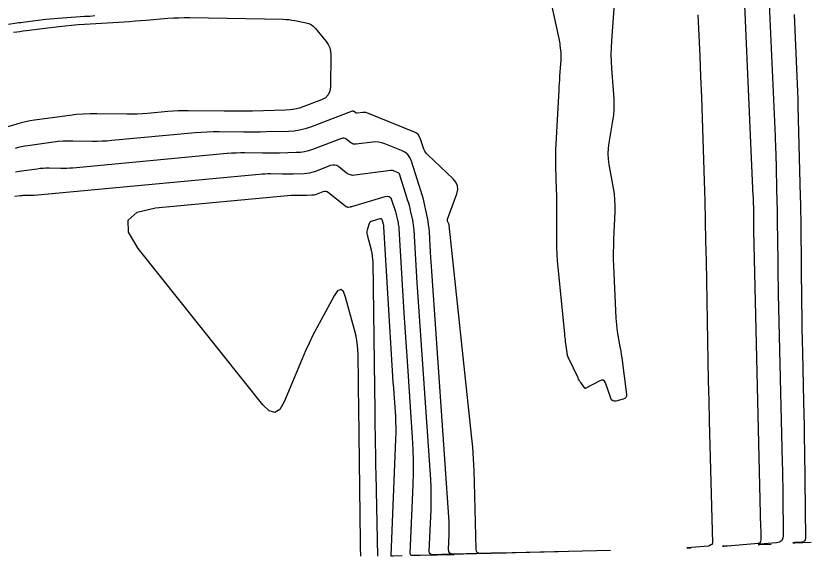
# Model space of a CAD drawing. Extents: x 1768942 to 1774819, y 723037 to 732099.
# Drawn here: x 1770783.4 to 1770903.9, y 723037.1 to 723119 of the extents above; entities that cross this region are included whole.
import ezdxf

# ---------------------------------------------------------------- set-up
doc = ezdxf.new("R2010")
doc.units = 0
doc.layers.add('R_Contours', color=7, linetype='Continuous')

msp = doc.modelspace()

# ---------------------------------------------------------------- linework, layer by layer
at = {"layer": 'R_Contours'}
for points in [[(1770891.75, 723038.65), (1770890.66, 723038.61), (1770890.52, 723038.61), (1770890.47, 723038.61), (1770890.52, 723038.62), (1770890.66, 723038.63), (1770895.89, 723039.07), (1770896.08, 723039.12), (1770896.22, 723039.21), (1770896.3, 723039.36), (1770896.33, 723039.56), (1770896.32, 723040.46), (1770896.32, 723040.68), (1770896.31, 723040.91), (1770896.31, 723041.13), (1770896.3, 723041.36), (1770895.24, 723086.46), (1770895.24, 723086.73), (1770895.23, 723087.01), (1770895.23, 723087.28), (1770895.23, 723087.55), (1770895.21, 723088.89), (1770895.21, 723089.03), (1770895.21, 723089.17), (1770895.21, 723089.31), (1770895.2, 723089.45), (1770895.16, 723091.13), (1770895.16, 723091.26), (1770895.15, 723091.4), (1770895.15, 723091.54), (1770895.14, 723091.68), (1770893.09, 723137.97)], [(1770897.2, 723128.58), (1770898.44, 723100.74), (1770898.47, 723100.11), (1770898.49, 723099.47), (1770898.51, 723098.84), (1770898.53, 723098.21), (1770898.72, 723090.53), (1770898.74, 723089.88), (1770898.75, 723089.24), (1770898.76, 723088.59), (1770898.77, 723087.94), (1770898.83, 723081.81), (1770898.85, 723080.57), (1770898.87, 723079.34), (1770898.89, 723078.1), (1770898.92, 723076.86), (1770899.52, 723051.28), (1770899.54, 723050.07), (1770899.57, 723048.86), (1770899.59, 723047.65), (1770899.6, 723046.45), (1770899.67, 723040.23), (1770899.62, 723039.77), (1770899.43, 723039.43), (1770899.11, 723039.21), (1770898.66, 723039.11), (1770896.14, 723038.9), (1770895.93, 723038.88), (1770895.86, 723038.87), (1770895.93, 723038.87), (1770896.14, 723038.87), (1770897.82, 723038.93)], [(1770874.34, 723125.11), (1770873.64, 723115.22), (1770873.58, 723114.17), (1770873.56, 723113.13), (1770873.58, 723112.08), (1770873.64, 723111.03), (1770873.99, 723106.43), (1770874.02, 723105.59), (1770874.01, 723104.75), (1770873.94, 723103.92), (1770873.82, 723103.08), (1770873.23, 723099.76), (1770873.13, 723098.93), (1770873.09, 723098.1), (1770873.13, 723097.27), (1770873.25, 723096.44), (1770873.91, 723092.88), (1770874.05, 723092), (1770874.13, 723091.13), (1770874.17, 723090.25), (1770874.16, 723089.36), (1770873.97, 723085.13), (1770873.94, 723084.13), (1770873.92, 723083.12), (1770873.93, 723082.12), (1770873.97, 723081.12), (1770874.31, 723073.17), (1770874.34, 723072.66), (1770874.39, 723072.16), (1770874.45, 723071.66), (1770874.53, 723071.15), (1770874.89, 723069.15), (1770874.97, 723068.65), (1770875.05, 723068.15), (1770875.13, 723067.65), (1770875.2, 723067.15), (1770875.93, 723061.62), (1770875.92, 723061.36), (1770875.84, 723061.15), (1770875.68, 723061), (1770875.44, 723060.9), (1770874.31, 723060.62), (1770874.05, 723060.59), (1770873.84, 723060.65), (1770873.67, 723060.8), (1770873.55, 723061.03), (1770872.73, 723063.35), (1770872.59, 723063.62), (1770872.4, 723063.76), (1770872.16, 723063.78), (1770871.87, 723063.68), (1770869.76, 723062.54), (1770869.72, 723062.52), (1770869.68, 723062.52), (1770869.65, 723062.54), (1770869.62, 723062.57), (1770868.99, 723063.44), (1770868.88, 723063.6), (1770868.78, 723063.77), (1770868.68, 723063.94), (1770868.6, 723064.11), (1770867.17, 723067.04), (1770867.15, 723067.09), (1770867.12, 723067.14), (1770867.1, 723067.2), (1770867.08, 723067.25), (1770866.99, 723067.51), (1770866.98, 723067.55), (1770866.97, 723067.59), (1770866.97, 723067.62), (1770866.96, 723067.66), (1770866.94, 723067.82), (1770866.93, 723067.86), (1770866.93, 723067.9), (1770866.92, 723067.93), (1770866.92, 723067.97), (1770866.7, 723069.63), (1770866.67, 723069.92), (1770866.63, 723070.21), (1770866.6, 723070.5), (1770866.57, 723070.79), (1770865.57, 723080.83), (1770865.49, 723081.84), (1770865.42, 723082.86), (1770865.39, 723083.87), (1770865.38, 723084.88), (1770865.39, 723089.26), (1770865.39, 723090.12), (1770865.38, 723090.98), (1770865.36, 723091.84), (1770865.34, 723092.7), (1770865.24, 723096.14), (1770865.22, 723097), (1770865.22, 723097.85), (1770865.24, 723098.71), (1770865.28, 723099.57), (1770865.71, 723107.79), (1770865.74, 723108.3), (1770865.77, 723108.81), (1770865.81, 723109.32), (1770865.84, 723109.83), (1770866.03, 723112.35), (1770866.04, 723112.62), (1770866.05, 723112.89), (1770866.03, 723113.16), (1770866.01, 723113.43), (1770865.89, 723114.51), (1770865.86, 723114.77), (1770865.82, 723115.04), (1770865.77, 723115.31), (1770865.72, 723115.57), (1770863.42, 723126.23)], [(1770783.06, 723116.5), (1770783.55, 723116.57), (1770784.03, 723116.63), (1770784.52, 723116.7), (1770785, 723116.76), (1770789.91, 723117.36), (1770790.89, 723117.47), (1770791.87, 723117.57), (1770792.85, 723117.66), (1770793.84, 723117.73), (1770799.82, 723118.1), (1770800.65, 723118.16), (1770801.48, 723118.22), (1770802.31, 723118.28), (1770803.14, 723118.35), (1770806.46, 723118.62), (1770807.28, 723118.67), (1770808.11, 723118.71), (1770808.94, 723118.73), (1770809.77, 723118.72), (1770823.92, 723118.47), (1770824.36, 723118.46), (1770824.8, 723118.42), (1770825.23, 723118.36), (1770825.67, 723118.28), (1770827.4, 723117.94), (1770827.82, 723117.82), (1770828.19, 723117.64), (1770828.53, 723117.39), (1770828.83, 723117.08), (1770830.43, 723115.12), (1770830.75, 723114.66), (1770830.97, 723114.17), (1770831.1, 723113.65), (1770831.14, 723113.1), (1770831.09, 723108.22), (1770831, 723107.56), (1770830.74, 723107.01), (1770830.32, 723106.58), (1770829.73, 723106.27), (1770827.05, 723105.24), (1770826.38, 723105.01), (1770825.69, 723104.85), (1770824.99, 723104.74), (1770824.28, 723104.69), (1770819.26, 723104.57), (1770818.19, 723104.55), (1770817.11, 723104.54), (1770816.04, 723104.54), (1770814.96, 723104.55), (1770809.58, 723104.61), (1770808.8, 723104.61), (1770808.02, 723104.59), (1770807.24, 723104.54), (1770806.46, 723104.48), (1770803.36, 723104.19), (1770802.58, 723104.13), (1770801.8, 723104.09), (1770801.02, 723104.07), (1770800.24, 723104.07), (1770795.67, 723104.15), (1770794.65, 723104.15), (1770793.63, 723104.11), (1770792.61, 723104.03), (1770791.6, 723103.91), (1770786.25, 723103.17), (1770785.57, 723103.06), (1770784.89, 723102.93), (1770784.22, 723102.77), (1770783.56, 723102.59), (1770780.9, 723101.83)], [(1770782.32, 723117.74), (1770783.56, 723117.92), (1770783.87, 723117.96), (1770784.18, 723118.01), (1770784.49, 723118.05), (1770784.81, 723118.09), (1770787.95, 723118.47), (1770788.58, 723118.55), (1770789.21, 723118.61), (1770789.84, 723118.66), (1770790.48, 723118.71), (1770793.84, 723118.92), (1770794.61, 723118.97), (1770795.38, 723119.03)], [(1770886.71, 723119.13), (1770886.88, 723116.01), (1770887.03, 723112.9), (1770887.16, 723109.78), (1770887.27, 723106.67), (1770887.68, 723094.01), (1770887.77, 723090.98), (1770887.85, 723087.95), (1770887.92, 723084.91), (1770887.98, 723081.88), (1770888.2, 723069.74), (1770888.26, 723066.7), (1770888.32, 723063.67), (1770888.39, 723060.63), (1770888.47, 723057.6), (1770888.95, 723039.06), (1770888.94, 723039), (1770888.92, 723038.94), (1770888.88, 723038.89), (1770888.82, 723038.85), (1770888.57, 723038.71), (1770888.51, 723038.67), (1770888.44, 723038.65), (1770888.37, 723038.63), (1770888.3, 723038.62), (1770885.17, 723038.36), (1770885.11, 723038.35), (1770885.08, 723038.35), (1770885.11, 723038.35), (1770885.17, 723038.35), (1770885.68, 723038.37)], [(1770901.32, 723119.2), (1770901.74, 723109.8), (1770901.79, 723108.67), (1770901.83, 723107.54), (1770901.87, 723106.41), (1770901.9, 723105.29), (1770902.25, 723091.61), (1770902.27, 723090.46), (1770902.3, 723089.31), (1770902.32, 723088.16), (1770902.33, 723087), (1770902.45, 723075.38), (1770902.47, 723073.52), (1770902.5, 723071.67), (1770902.53, 723069.81), (1770902.58, 723067.95), (1770902.75, 723060.53), (1770902.79, 723058.67), (1770902.83, 723056.81), (1770902.85, 723054.96), (1770902.88, 723053.1), (1770903.03, 723039.83), (1770903, 723039.59), (1770902.9, 723039.41), (1770902.73, 723039.3), (1770902.5, 723039.24), (1770901.42, 723039.15), (1770901.21, 723039.13), (1770901.15, 723039.12), (1770901.22, 723039.12), (1770901.42, 723039.12), (1770903.89, 723039.21)], [(1770873.48, 723037.95), (1770856.5, 723037.56), (1770856.16, 723037.55), (1770855.83, 723037.54), (1770855.5, 723037.54), (1770855.16, 723037.53), (1770853.82, 723037.51), (1770853.53, 723037.54), (1770853.32, 723037.67), (1770853.19, 723037.87), (1770853.14, 723038.16), (1770852.92, 723048.27), (1770852.86, 723050.06), (1770852.77, 723051.85), (1770852.63, 723053.64), (1770852.46, 723055.43), (1770849.06, 723087.25), (1770849.05, 723087.33), (1770849.03, 723087.42), (1770849.01, 723087.5), (1770848.97, 723087.58), (1770848.83, 723087.89), (1770848.8, 723087.97), (1770848.79, 723088.04), (1770848.8, 723088.12), (1770848.82, 723088.2), (1770850.21, 723092.01), (1770850.36, 723092.65), (1770850.32, 723093.24), (1770850.09, 723093.79), (1770849.68, 723094.3), (1770845.82, 723097.95), (1770845.58, 723098.2), (1770845.38, 723098.48), (1770845.22, 723098.78), (1770845.1, 723099.1), (1770844.67, 723100.44), (1770844.54, 723100.75), (1770844.35, 723101.01), (1770844.11, 723101.22), (1770843.81, 723101.38), (1770836.61, 723104.27), (1770836.45, 723104.32), (1770836.29, 723104.36), (1770836.13, 723104.37), (1770835.97, 723104.35), (1770835.12, 723104.25), (1770835.05, 723104.24), (1770834.98, 723104.26), (1770834.92, 723104.28), (1770834.86, 723104.32), (1770834.62, 723104.51), (1770834.56, 723104.54), (1770834.5, 723104.56), (1770834.44, 723104.56), (1770834.37, 723104.55), (1770828.03, 723102.12), (1770827.23, 723101.85), (1770826.41, 723101.65), (1770825.58, 723101.52), (1770824.73, 723101.47), (1770821.32, 723101.39), (1770820.47, 723101.37), (1770819.61, 723101.36), (1770818.76, 723101.36), (1770817.91, 723101.37), (1770814.2, 723101.41), (1770813.3, 723101.41), (1770812.4, 723101.38), (1770811.5, 723101.33), (1770810.6, 723101.26), (1770797.95, 723100.08), (1770797.22, 723100.02), (1770796.48, 723099.99), (1770795.74, 723099.97), (1770795.01, 723099.97), (1770792.05, 723100.02), (1770791.31, 723100.02), (1770790.58, 723099.99), (1770789.84, 723099.93), (1770789.11, 723099.85), (1770785.25, 723099.31), (1770784.76, 723099.23), (1770784.27, 723099.14), (1770783.79, 723099.03), (1770783.31, 723098.9)], [(1770865.59, 723037.76), (1770852.77, 723037.46), (1770852.38, 723037.45), (1770852, 723037.44), (1770851.62, 723037.44), (1770851.24, 723037.43), (1770849.7, 723037.4), (1770849.37, 723037.44), (1770849.14, 723037.58), (1770849.01, 723037.82), (1770848.97, 723038.15), (1770849.07, 723040.35), (1770849.08, 723040.85), (1770849.08, 723041.34), (1770849.07, 723041.83), (1770849.04, 723042.33), (1770846.43, 723080.32), (1770846.38, 723081.02), (1770846.33, 723081.73), (1770846.29, 723082.43), (1770846.25, 723083.13), (1770846.06, 723086.26), (1770846.01, 723086.8), (1770845.95, 723087.34), (1770845.87, 723087.87), (1770845.76, 723088.4), (1770845.1, 723091.4), (1770845.08, 723091.48), (1770845.06, 723091.56), (1770845.04, 723091.64), (1770845.01, 723091.71), (1770844.92, 723092.02), (1770844.89, 723092.09), (1770844.87, 723092.17), (1770844.85, 723092.25), (1770844.82, 723092.32), (1770843.35, 723096.97), (1770843.11, 723097.51), (1770842.78, 723097.96), (1770842.35, 723098.33), (1770841.83, 723098.6), (1770839.31, 723099.62), (1770838.85, 723099.77), (1770838.39, 723099.86), (1770837.91, 723099.89), (1770837.43, 723099.86), (1770834.95, 723099.54), (1770834.74, 723099.53), (1770834.54, 723099.57), (1770834.35, 723099.64), (1770834.17, 723099.76), (1770833.48, 723100.31), (1770833.31, 723100.42), (1770833.12, 723100.47), (1770832.93, 723100.47), (1770832.73, 723100.42), (1770828.35, 723098.74), (1770827.75, 723098.54), (1770827.15, 723098.4), (1770826.53, 723098.3), (1770825.9, 723098.26), (1770823.38, 723098.2), (1770822.75, 723098.19), (1770822.11, 723098.18), (1770821.48, 723098.18), (1770820.85, 723098.19), (1770818.11, 723098.22), (1770817.44, 723098.22), (1770816.77, 723098.2), (1770816.11, 723098.16), (1770815.44, 723098.11), (1770792.07, 723095.93), (1770791.61, 723095.89), (1770791.16, 723095.87), (1770790.71, 723095.86), (1770790.25, 723095.86), (1770788.44, 723095.89), (1770787.98, 723095.89), (1770787.53, 723095.87), (1770787.08, 723095.84), (1770786.63, 723095.78), (1770784.25, 723095.45), (1770783.95, 723095.41), (1770783.65, 723095.35), (1770783.35, 723095.28)], [(1770857.7, 723037.56), (1770848.71, 723037.35), (1770848.44, 723037.35), (1770848.17, 723037.34), (1770847.9, 723037.34), (1770847.64, 723037.33), (1770846.56, 723037.32), (1770846.33, 723037.34), (1770846.17, 723037.44), (1770846.07, 723037.61), (1770846.05, 723037.84), (1770846.32, 723044.14), (1770846.35, 723045.28), (1770846.35, 723046.42), (1770846.32, 723047.56), (1770846.26, 723048.7), (1770844.6, 723072.73), (1770844.51, 723074.19), (1770844.41, 723075.64), (1770844.32, 723077.09), (1770844.23, 723078.55), (1770843.75, 723086.52), (1770843.72, 723086.9), (1770843.67, 723087.27), (1770843.61, 723087.65), (1770843.54, 723088.02), (1770843.21, 723089.5), (1770843.13, 723089.86), (1770843.03, 723090.23), (1770842.93, 723090.6), (1770842.82, 723090.96), (1770842, 723093.57), (1770841.95, 723093.73), (1770841.89, 723093.89), (1770841.84, 723094.05), (1770841.79, 723094.21), (1770841.57, 723094.92), (1770841.52, 723095.04), (1770841.45, 723095.13), (1770841.36, 723095.21), (1770841.24, 723095.27), (1770840.75, 723095.47), (1770840.63, 723095.51), (1770840.5, 723095.53), (1770840.37, 723095.54), (1770840.24, 723095.53), (1770834.78, 723094.84), (1770834.43, 723094.82), (1770834.09, 723094.88), (1770833.78, 723095), (1770833.48, 723095.2), (1770832.34, 723096.11), (1770832.05, 723096.29), (1770831.74, 723096.38), (1770831.42, 723096.38), (1770831.09, 723096.3), (1770828.66, 723095.37), (1770828.27, 723095.24), (1770827.88, 723095.14), (1770827.48, 723095.08), (1770827.08, 723095.06), (1770825.44, 723095.02), (1770825.03, 723095.01), (1770824.62, 723095), (1770824.21, 723095), (1770823.8, 723095.01), (1770822.01, 723095.03), (1770821.58, 723095.03), (1770821.15, 723095.01), (1770820.72, 723094.99), (1770820.28, 723094.96), (1770786.18, 723091.77), (1770786.01, 723091.76), (1770785.84, 723091.75), (1770785.67, 723091.75), (1770785.5, 723091.75), (1770784.82, 723091.76), (1770784.65, 723091.76), (1770784.48, 723091.75), (1770784.31, 723091.74), (1770784.14, 723091.72), (1770783.25, 723091.6)], [(1770835.68, 723037.12), (1770835.65, 723038.41), (1770835.64, 723038.62), (1770835.64, 723038.84), (1770835.64, 723039.05), (1770835.63, 723039.27), (1770835.37, 723059.62), (1770835.36, 723060.6), (1770835.35, 723061.59), (1770835.33, 723062.58), (1770835.32, 723063.56), (1770835.27, 723067.51), (1770835.22, 723068.49), (1770835.12, 723069.46), (1770834.95, 723070.43), (1770834.72, 723071.39), (1770833.38, 723076.35), (1770833.03, 723077.22), (1770832.63, 723077.54), (1770832.16, 723077.32), (1770831.63, 723076.55), (1770829.02, 723071.73), (1770828.42, 723070.58), (1770827.84, 723069.41), (1770827.29, 723068.22), (1770826.78, 723067.02), (1770824.07, 723060.5), (1770823.4, 723059.35), (1770822.64, 723058.89), (1770821.78, 723059.12), (1770820.82, 723060.04), (1770801.96, 723083.75), (1770800.49, 723086.19), (1770800.43, 723088.03), (1770801.8, 723089.26), (1770804.58, 723089.89), (1770825.13, 723091.8), (1770825.33, 723091.82), (1770825.52, 723091.83), (1770825.72, 723091.83), (1770825.92, 723091.84), (1770826.74, 723091.83), (1770826.93, 723091.82), (1770827.12, 723091.82), (1770827.3, 723091.83), (1770827.49, 723091.83), (1770828.25, 723091.85), (1770828.43, 723091.86), (1770828.62, 723091.89), (1770828.8, 723091.93), (1770828.97, 723091.99), (1770829.96, 723092.37), (1770830.18, 723092.43), (1770830.38, 723092.42), (1770830.58, 723092.36), (1770830.78, 723092.24), (1770833.48, 723090.09), (1770833.54, 723090.05), (1770833.6, 723090.03), (1770833.67, 723090.02), (1770833.74, 723090.02), (1770834.04, 723090.06), (1770834.11, 723090.07), (1770834.18, 723090.08), (1770834.25, 723090.1), (1770834.33, 723090.12), (1770839.38, 723091.61), (1770839.72, 723091.66), (1770839.99, 723091.59), (1770840.2, 723091.4), (1770840.35, 723091.1), (1770840.91, 723089.33), (1770840.97, 723089.12), (1770841.03, 723088.91), (1770841.08, 723088.7), (1770841.13, 723088.49), (1770841.32, 723087.64), (1770841.36, 723087.42), (1770841.39, 723087.21), (1770841.42, 723087), (1770841.44, 723086.78), (1770842.21, 723073.97), (1770842.35, 723071.76), (1770842.49, 723069.56), (1770842.63, 723067.35), (1770842.78, 723065.14), (1770843.47, 723055.07), (1770843.57, 723053.29), (1770843.62, 723051.5), (1770843.62, 723049.72), (1770843.57, 723047.93), (1770843.12, 723037.53), (1770843.14, 723037.4), (1770843.19, 723037.3), (1770843.29, 723037.24), (1770843.42, 723037.23), (1770844.04, 723037.24), (1770844.19, 723037.24), (1770844.34, 723037.24), (1770844.5, 723037.25), (1770844.65, 723037.25), (1770849.81, 723037.37)], [(1770838.28, 723037.11), (1770837.99, 723049.59), (1770837.97, 723050.67), (1770837.95, 723051.76), (1770837.93, 723052.84), (1770837.91, 723053.92), (1770837.86, 723058.26), (1770837.84, 723059.35), (1770837.83, 723060.43), (1770837.82, 723061.52), (1770837.8, 723062.6), (1770837.54, 723081.66), (1770837.52, 723082.12), (1770837.47, 723082.57), (1770837.39, 723083.03), (1770837.29, 723083.47), (1770836.68, 723085.73), (1770836.63, 723085.94), (1770836.62, 723086.15), (1770836.64, 723086.36), (1770836.68, 723086.57), (1770836.92, 723087.4), (1770837, 723087.59), (1770837.11, 723087.75), (1770837.26, 723087.86), (1770837.45, 723087.94), (1770838.6, 723088.28), (1770838.68, 723088.29), (1770838.75, 723088.28), (1770838.81, 723088.23), (1770838.85, 723088.15), (1770838.99, 723087.69), (1770839.01, 723087.64), (1770839.02, 723087.59), (1770839.03, 723087.53), (1770839.05, 723087.48), (1770839.1, 723087.26), (1770839.11, 723087.2), (1770839.11, 723087.15), (1770839.12, 723087.09), (1770839.13, 723087.04), (1770840.45, 723065.19), (1770840.5, 723064.33), (1770840.55, 723063.47), (1770840.61, 723062.61), (1770840.67, 723061.75), (1770840.91, 723058.31), (1770840.95, 723057.45), (1770840.98, 723056.58), (1770840.97, 723055.72), (1770840.95, 723054.86), (1770840.2, 723037.22), (1770840.2, 723037.18), (1770840.22, 723037.16), (1770840.24, 723037.14), (1770840.28, 723037.14), (1770840.44, 723037.14), (1770840.48, 723037.14), (1770840.51, 723037.14), (1770840.55, 723037.15), (1770840.59, 723037.15), (1770841.92, 723037.18)]]:
    msp.add_lwpolyline(points, dxfattribs=at)

doc.saveas('drawing.dxf')
